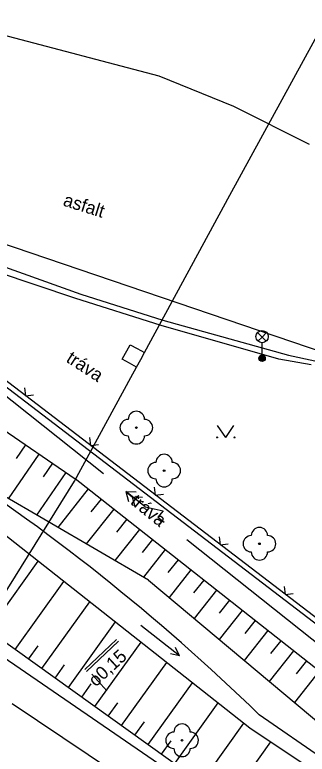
# Model space of a CAD drawing. Extents: x -614582 to -612559, y -1157748 to -1156203.
# Drawn here: x -613472.82 to -613454.94, y -1157103.58 to -1157058.3 of the extents above; entities that cross this region are included whole.
import ezdxf

# ---------------------------------------------------------------- set-up
doc = ezdxf.new("R2010")
doc.units = 0
for name, color, linetype in [('Vrstva 11', 7, 'Continuous'), ('Vrstva 12', 7, 'Continuous'), ('Vrstva 13', 7, 'Continuous'), ('Vrstva 15', 7, 'Continuous'), ('Vrstva 17', 7, 'Continuous'), ('Vrstva 34', 7, 'Continuous'), ('Vrstva 4', 7, 'Continuous'), ('Vrstva 47', 7, 'Continuous'), ('Vrstva 5', 7, 'Continuous'), ('Vrstva 7', 7, 'Continuous'), ('Vrstva 9', 7, 'Continuous')]:
    doc.layers.add(name, color=color, linetype=linetype)

# ---------------------------------------------------------------- blocks, each defined once
blk = doc.blocks.new('SC3410')
at = {"layer": 'Vrstva 9'}
for points in [[(15, 0), (-15, 0)], [(15, 0), (10, 2.5)], [(15, 0), (10, -2.5)]]:
    blk.add_lwpolyline(points, dxfattribs=at)
blk = doc.blocks.new('SC3408')
at = {"layer": 'Vrstva 11'}
for points in [[(0, 5.5), (-2.5, 8)], [(0, 5.5), (-2.5, 3)], [(0, 5.5), (2.5, 8)], [(0, 5.5), (2.5, 3)], [(0, -5.5), (0, 2)]]:
    blk.add_lwpolyline(points, dxfattribs=at)
for centre, radius in [((0, 5.75), 3.75), ((0, -7.5), 2), ((0, -7.5), 1.6), ((0, -7.5), 1.2), ((0, -7.5), 0.8), ((0, -7.5), 0.4)]:
    blk.add_circle(centre, radius, dxfattribs=at)
blk = doc.blocks.new('SC3413')
at = {"layer": 'Vrstva 15'}
for points in [[(0, -0.625), (-10, 4.375), (-10, -0.625), (-15, -0.625)], [(10, -0.625), (5, 3.125)], [(15, -0.625), (10, 3.125)], [(0, -0.625), (15, -0.625), (10, -4.375)], [(15, -0.625), (10, -0.625), (5, -4.375)]]:
    blk.add_lwpolyline(points, dxfattribs=at)

msp = doc.modelspace()

# ---------------------------------------------------------------- linework, layer by layer
at = {"layer": 'Vrstva 12'}
for p, q in [((-613472.717, -1157085.464), (-613472.149, -1157084.635)), ((-613473.198, -1157087.935), (-613471.324, -1157085.2)), ((-613471.067, -1157086.595), (-613470.499, -1157085.766)), ((-613471.466, -1157088.945), (-613469.674, -1157086.331)), ((-613468.333, -1157087.332), (-613470.193, -1157089.687)), ((-613467.548, -1157087.952), (-613468.171, -1157088.741)), ((-613466.764, -1157088.572), (-613468.448, -1157090.704)), ((-613465.979, -1157089.192), (-613466.602, -1157089.98)), ((-613465.194, -1157089.812), (-613466.702, -1157091.721)), ((-613464.41, -1157090.432), (-613465.032, -1157091.22)), ((-613463.625, -1157091.051), (-613464.957, -1157092.738)), ((-613471.406, -1157091.761), (-613474.444, -1157096.007)), ((-613462.84, -1157091.671), (-613463.463, -1157092.46)), ((-613462.055, -1157092.291), (-613463.388, -1157093.978)), ((-613469.834, -1157093.001), (-613472.818, -1157097.171)), ((-613461.271, -1157092.911), (-613461.894, -1157093.7)), ((-613460.486, -1157093.531), (-613461.855, -1157095.265)), ((-613468.262, -1157094.24), (-613471.191, -1157098.335)), ((-613459.701, -1157094.151), (-613460.324, -1157094.939)), ((-613458.916, -1157094.771), (-613460.323, -1157096.552)), ((-613458.132, -1157095.39), (-613458.755, -1157096.179)), ((-613466.69, -1157095.48), (-613469.565, -1157099.498)), ((-613457.347, -1157096.01), (-613458.791, -1157097.839)), ((-613465.118, -1157096.72), (-613467.938, -1157100.662)), ((-613456.562, -1157096.63), (-613457.185, -1157097.419)), ((-613471.42, -1157096.935), (-613472.004, -1157097.753)), ((-613455.778, -1157097.25), (-613457.259, -1157099.125)), ((-613469.793, -1157098.099), (-613470.378, -1157098.917)), ((-613463.546, -1157097.96), (-613466.311, -1157101.826)), ((-613454.993, -1157097.87), (-613455.616, -1157098.658)), ((-613454.208, -1157098.49), (-613455.727, -1157100.412)), ((-613468.167, -1157099.263), (-613468.751, -1157100.08)), ((-613461.974, -1157099.2), (-613464.685, -1157102.99)), ((-613466.54, -1157100.427), (-613467.125, -1157101.244)), ((-613460.402, -1157100.44), (-613463.058, -1157104.153)), ((-613464.913, -1157101.59), (-613465.498, -1157102.408)), ((-613458.829, -1157101.68), (-613461.432, -1157105.317)), ((-613463.287, -1157102.754), (-613463.872, -1157103.572)), ((-613457.188, -1157102.823), (-613459.805, -1157106.481))]:
    msp.add_line(p, q, dxfattribs=at)
at = {"layer": 'Vrstva 13'}
msp.add_line((-613468.11, -1157098.674), (-613467.19, -1157099.695), dxfattribs=at)
at = {"layer": 'Vrstva 15'}
for p, q in [((-613467.394, -1157086.413), (-613479.241, -1157076.986)), ((-613450.461, -1157099.886), (-613462.308, -1157090.46))]:
    msp.add_line(p, q, dxfattribs=at)
at = {"layer": 'Vrstva 17'}
for p, q in [((-613459.671, -1157069.346), (-613451.821, -1157054.966)), ((-613464.891, -1157078.986), (-613459.671, -1157069.346)), ((-613466.251, -1157079.396), (-613465.771, -1157078.506)), ((-613465.771, -1157078.506), (-613465.341, -1157078.746)), ((-613465.341, -1157078.746), (-613464.891, -1157078.986)), ((-613465.121, -1157079.416), (-613464.891, -1157078.986)), ((-613465.811, -1157079.636), (-613466.251, -1157079.396)), ((-613465.371, -1157079.876), (-613465.121, -1157079.416)), ((-613465.371, -1157079.876), (-613465.811, -1157079.636)), ((-613465.721, -1157080.516), (-613465.371, -1157079.876)), ((-613469.161, -1157086.866), (-613465.721, -1157080.516)), ((-613473.621, -1157094.016), (-613469.161, -1157086.866))]:
    msp.add_line(p, q, dxfattribs=at)
at = {"layer": 'Vrstva 34'}
for p, q in [((-613473.665, -1157073.654), (-613468.776, -1157075.401)), ((-613469.14, -1157075.656), (-613474.073, -1157073.995)), ((-613468.776, -1157075.401), (-613463.767, -1157077.004)), ((-613463.865, -1157077.33), (-613469.14, -1157075.656)), ((-613456.673, -1157079.394), (-613463.865, -1157077.33)), ((-613463.767, -1157077.004), (-613456.094, -1157079.145)), ((-613456.094, -1157079.145), (-613454.482, -1157079.486)), ((-613454.69, -1157079.728), (-613456.673, -1157079.394))]:
    msp.add_line(p, q, dxfattribs=at)
at = {"layer": 'Vrstva 4'}
for p, q in [((-613478.055, -1157070.754), (-613442.831, -1157082.776)), ((-613481.225, -1157078.421), (-613469.121, -1157086.716)), ((-613437.841, -1157122.096), (-613493.381, -1157084.056)), ((-613464.651, -1157092.916), (-613478.106, -1157085.075)), ((-613458.441, -1157101.986), (-613478.791, -1157085.936)), ((-613449.891, -1157101.906), (-613469.121, -1157086.716)), ((-613456.281, -1157108.996), (-613481.761, -1157090.766)), ((-613464.651, -1157092.916), (-613440.461, -1157113.236)), ((-613466.592, -1157096.552), (-613468.54, -1157098.394)), ((-613466.489, -1157096.661), (-613468.437, -1157098.503)), ((-613451.541, -1157114.866), (-613472.981, -1157100.486)), ((-613440.461, -1157113.236), (-613457.871, -1157101.165)), ((-613437.461, -1157116.006), (-613458.441, -1157101.986))]:
    msp.add_line(p, q, dxfattribs=at)
msp.add_arc((-613548.226, -1157194.033), 129.57, 45.78605, 57.2368, dxfattribs=at)
at = {"layer": 'Vrstva 47'}
for p, q in [((-613473.613, -1157059.505), (-613464.011, -1157062.039)), ((-613464.011, -1157062.039), (-613459.45, -1157063.895)), ((-613459.45, -1157063.895), (-613454.828, -1157066.234))]:
    msp.add_line(p, q, dxfattribs=at)
at = {"layer": 'Vrstva 5'}
for p, q in [((-613447.901, -1157100.596), (-613480.471, -1157075.646)), ((-613447.758, -1157100.328), (-613480.103, -1157075.55))]:
    msp.add_line(p, q, dxfattribs=at)
for points in [[(-613472.23, -1157081.14), (-613472.165, -1157081.631), (-613471.674, -1157081.566)], [(-613468.261, -1157084.181), (-613468.196, -1157084.672), (-613467.705, -1157084.607)], [(-613464.292, -1157087.222), (-613464.227, -1157087.712), (-613463.736, -1157087.647)], [(-613460.322, -1157090.262), (-613460.257, -1157090.753), (-613459.767, -1157090.688)], [(-613456.353, -1157093.303), (-613456.288, -1157093.793), (-613455.797, -1157093.728)]]:
    msp.add_lwpolyline(points, dxfattribs=at)
at = {"layer": 'Vrstva 7'}
for points in [[(-613459.918, -1157084.182), (-613460.418, -1157083.448)], [(-613459.918, -1157084.182), (-613459.418, -1157083.448)]]:
    msp.add_lwpolyline(points, dxfattribs=at)
for centre, radius in [((-613465.388, -1157083.583), 0.05), ((-613460.451, -1157084.182), 0.0333), ((-613459.384, -1157084.182), 0.0333), ((-613463.688, -1157086.214), 0.05), ((-613457.86, -1157090.693), 0.05), ((-613462.591, -1157102.726), 0.05)]:
    msp.add_circle(centre, radius, dxfattribs=at)
for centre, start, end in [((-613465.388, -1157083.083), 0, 180), ((-613465.888, -1157083.583), 90, 270), ((-613464.888, -1157083.583), 270, 90), ((-613465.388, -1157084.083), 180, 0), ((-613463.688, -1157085.714), 0, 180), ((-613464.188, -1157086.214), 90, 270), ((-613463.188, -1157086.214), 270, 90), ((-613463.688, -1157086.714), 180, 0), ((-613457.86, -1157090.193), 0, 180), ((-613458.36, -1157090.693), 90, 270), ((-613457.36, -1157090.693), 270, 90), ((-613457.86, -1157091.193), 180, 0), ((-613462.591, -1157102.226), 0, 180), ((-613463.091, -1157102.726), 90, 270), ((-613462.091, -1157102.726), 270, 90), ((-613462.591, -1157103.226), 180, 0)]:
    msp.add_arc(centre, 0.5, start, end, dxfattribs=at)

# ---------------------------------------------------------------- block references
at = {"layer": 'Vrstva 11', "xscale": 0.1, "yscale": 0.10000000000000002}
msp.add_blockref('SC3408', (-613457.701, -1157078.586), dxfattribs=at)
at = {"layer": 'Vrstva 15', "xscale": 0.1, "yscale": -0.09999999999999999, "rotation": 141.49103378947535}
msp.add_blockref('SC3413', (-613464.812, -1157088.387), dxfattribs=at)
at = {"layer": 'Vrstva 9', "xscale": 0.1, "yscale": 0.10000000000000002, "rotation": -38.02897555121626}
msp.add_blockref('SC3410', (-613463.936, -1157096.622), dxfattribs=at)

# ---------------------------------------------------------------- texts
at = {"layer": 'Vrstva 13'}
for s, rotation, p in [('asfalt', 342.5515, (-613469.92, -1157069.976)), ('tráva', 326.9932, (-613469.741, -1157079.514)), ('tráva', 321.0272, (-613465.808, -1157088.206)), ('o0,15', 42.6643, (-613467.871, -1157099.491))]:
    msp.add_text(s, height=0.8, rotation=rotation, dxfattribs=at).set_placement(p)

doc.saveas('drawing.dxf')
